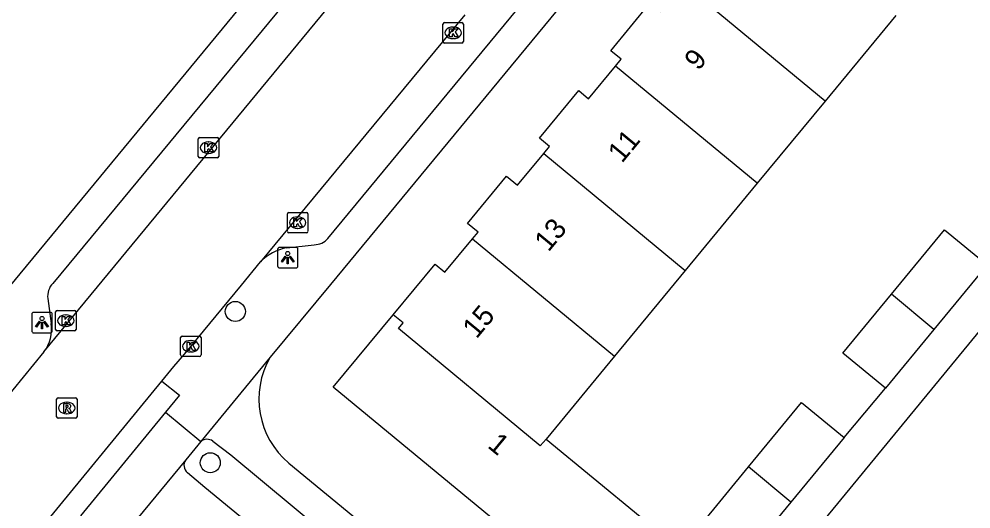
# Model space of a CAD drawing. Extents: x 162074 to 163034, y 381824 to 382557.
# Drawn here: x 162350.3 to 162396.77, y 382141.86 to 382165.78 of the extents above; entities that cross this region are included whole.
import ezdxf

# ---------------------------------------------------------------- set-up
doc = ezdxf.new("R2010")
doc.units = 0
for name, color, linetype in [('IMGEO_Boom', 7, 'Continuous'), ('IMGEO_Kolk', 7, 'Continuous'), ('IMGEO_Lichtpunt', 7, 'Continuous'), ('IMGEO_Pand', 7, 'Continuous'), ('IMGEO_Pand_nummerreeks', 7, 'Continuous'), ('IMGEO_Rijbaan_lokaal_open', 7, 'Continuous'), ('IMGEO_Rioolput', 7, 'Continuous'), ('IMGEO_Voetpad_open', 7, 'Continuous')]:
    doc.layers.add(name, color=color, linetype=linetype)

msp = doc.modelspace()

# ---------------------------------------------------------------- linework, layer by layer
at = {"layer": 'IMGEO_Boom'}
for centre in [(162360.862, 382151.5), (162359.64, 382144.113)]:
    msp.add_circle(centre, 0.489, dxfattribs=at)
at = {"layer": 'IMGEO_Kolk'}
for p, q in [((162370.994, 382164.68), (162370.994, 382165.532)), ((162371.069, 382165.606), (162371.921, 382165.606)), ((162371.482, 382165.386), (162371.507, 382165.386)), ((162371.995, 382165.532), (162371.995, 382164.68)), ((162371.921, 382164.606), (162371.069, 382164.606)), ((162371.505, 382164.826), (162371.48, 382164.826)), ((162359.052, 382159.072), (162359.052, 382159.924)), ((162359.127, 382159.998), (162359.979, 382159.998)), ((162359.54, 382159.778), (162359.565, 382159.778)), ((162360.053, 382159.924), (162360.053, 382159.072)), ((162359.979, 382158.998), (162359.127, 382158.998)), ((162359.563, 382159.218), (162359.538, 382159.218)), ((162363.403, 382155.413), (162363.403, 382156.265)), ((162363.478, 382156.339), (162364.33, 382156.339)), ((162363.891, 382156.119), (162363.916, 382156.119)), ((162364.404, 382156.265), (162364.404, 382155.413)), ((162364.33, 382155.339), (162363.478, 382155.339)), ((162363.914, 382155.559), (162363.889, 382155.559)), ((162352.088, 382150.625), (162352.088, 382151.477)), ((162352.163, 382151.551), (162353.015, 382151.551)), ((162353.089, 382151.477), (162353.089, 382150.625)), ((162352.576, 382151.331), (162352.601, 382151.331)), ((162353.015, 382150.551), (162352.163, 382150.551)), ((162352.599, 382150.771), (162352.574, 382150.771)), ((162358.188, 382149.375), (162358.188, 382150.227)), ((162358.263, 382150.301), (162359.115, 382150.301)), ((162358.676, 382150.081), (162358.701, 382150.081)), ((162359.189, 382150.227), (162359.189, 382149.375)), ((162359.115, 382149.301), (162358.263, 382149.301)), ((162358.699, 382149.521), (162358.674, 382149.521))]:
    msp.add_line(p, q, dxfattribs=at)
for points in [[(162370.994, 382164.68), (162370.994, 382165.532)], [(162371.069, 382165.606), (162371.921, 382165.606)], [(162371.995, 382165.532), (162371.995, 382164.68)], [(162371.315, 382165.306), (162371.438, 382165.306), (162371.438, 382165.155), (162371.568, 382165.306), (162371.732, 382165.306), (162371.586, 382165.155), (162371.739, 382164.906), (162371.587, 382164.906), (162371.502, 382165.07), (162371.438, 382165.003), (162371.438, 382164.906), (162371.315, 382164.906), (162371.315, 382165.306)], [(162371.921, 382164.606), (162371.069, 382164.606)], [(162359.052, 382159.072), (162359.052, 382159.924)], [(162359.127, 382159.998), (162359.979, 382159.998)], [(162360.053, 382159.924), (162360.053, 382159.072)], [(162359.373, 382159.698), (162359.496, 382159.698), (162359.496, 382159.547), (162359.626, 382159.698), (162359.79, 382159.698), (162359.644, 382159.547), (162359.797, 382159.298), (162359.645, 382159.298), (162359.56, 382159.462), (162359.496, 382159.395), (162359.496, 382159.298), (162359.373, 382159.298), (162359.373, 382159.698)], [(162359.979, 382158.998), (162359.127, 382158.998)], [(162363.403, 382155.413), (162363.403, 382156.265)], [(162363.478, 382156.339), (162364.33, 382156.339)], [(162364.404, 382156.265), (162364.404, 382155.413)], [(162363.724, 382156.039), (162363.847, 382156.039), (162363.847, 382155.888), (162363.977, 382156.039), (162364.141, 382156.039), (162363.995, 382155.888), (162364.148, 382155.639), (162363.996, 382155.639), (162363.911, 382155.803), (162363.847, 382155.736), (162363.847, 382155.639), (162363.724, 382155.639), (162363.724, 382156.039)], [(162364.33, 382155.339), (162363.478, 382155.339)], [(162352.088, 382150.625), (162352.088, 382151.477)], [(162352.163, 382151.551), (162353.015, 382151.551)], [(162353.089, 382151.477), (162353.089, 382150.625)], [(162352.409, 382151.251), (162352.532, 382151.251), (162352.532, 382151.1), (162352.662, 382151.251), (162352.826, 382151.251), (162352.68, 382151.1), (162352.833, 382150.851), (162352.681, 382150.851), (162352.596, 382151.015), (162352.532, 382150.948), (162352.532, 382150.851), (162352.409, 382150.851), (162352.409, 382151.251)], [(162353.015, 382150.551), (162352.163, 382150.551)], [(162358.188, 382149.375), (162358.188, 382150.227)], [(162358.263, 382150.301), (162359.115, 382150.301)], [(162359.189, 382150.227), (162359.189, 382149.375)], [(162358.509, 382150.001), (162358.632, 382150.001), (162358.632, 382149.85), (162358.762, 382150.001), (162358.926, 382150.001), (162358.78, 382149.85), (162358.933, 382149.601), (162358.781, 382149.601), (162358.696, 382149.765), (162358.632, 382149.698), (162358.632, 382149.601), (162358.509, 382149.601), (162358.509, 382150.001)], [(162359.115, 382149.301), (162358.263, 382149.301)]]:
    msp.add_lwpolyline(points, dxfattribs=at)
for centre, start, end in [((162371.071, 382165.53), 91.552, 178.448), ((162371.071, 382165.53), 91.552, 178.448), ((162371.919, 382165.53), 1.552, 88.448), ((162371.919, 382165.53), 1.552, 88.448), ((162371.071, 382164.682), 181.552, 268.448), ((162371.071, 382164.682), 181.552, 268.448), ((162371.919, 382164.682), 271.552, 358.448), ((162371.919, 382164.682), 271.552, 358.448), ((162359.129, 382159.922), 91.552, 178.448), ((162359.129, 382159.922), 91.552, 178.448), ((162359.977, 382159.922), 1.552, 88.448), ((162359.977, 382159.922), 1.552, 88.448), ((162359.129, 382159.074), 181.552, 268.448), ((162359.129, 382159.074), 181.552, 268.448), ((162359.977, 382159.074), 271.552, 358.448), ((162359.977, 382159.074), 271.552, 358.448), ((162363.48, 382156.263), 91.552, 178.448), ((162363.48, 382156.263), 91.552, 178.448), ((162364.328, 382156.263), 1.552, 88.448), ((162364.328, 382156.263), 1.552, 88.448), ((162363.48, 382155.415), 181.552, 268.448), ((162363.48, 382155.415), 181.552, 268.448), ((162364.328, 382155.415), 271.552, 358.448), ((162364.328, 382155.415), 271.552, 358.448), ((162352.165, 382151.475), 91.552, 178.448), ((162352.165, 382151.475), 91.552, 178.448), ((162353.013, 382151.475), 1.552, 88.448), ((162353.013, 382151.475), 1.552, 88.448), ((162352.165, 382150.627), 181.552, 268.448), ((162352.165, 382150.627), 181.552, 268.448), ((162353.013, 382150.627), 271.552, 358.448), ((162353.013, 382150.627), 271.552, 358.448), ((162358.265, 382150.225), 91.552, 178.448), ((162358.265, 382150.225), 91.552, 178.448), ((162359.113, 382150.225), 1.552, 88.448), ((162359.113, 382150.225), 1.552, 88.448), ((162358.265, 382149.377), 181.552, 268.448), ((162358.265, 382149.377), 181.552, 268.448), ((162359.113, 382149.377), 271.552, 358.448), ((162359.113, 382149.377), 271.552, 358.448)]:
    msp.add_arc(centre, 0.0765, start, end, dxfattribs=at)
for centre, major_axis, ratio, start_param, end_param in [((162371.481, 382165.106), (-0.387, 0.002), 0.722429, 4.712389, 7.853982), ((162371.506, 382165.106), (-0.39, 0.002), 0.717154, 1.570796, 4.712389), ((162359.539, 382159.498), (-0.387, 0.002), 0.722429, 4.712389, 7.853982), ((162359.564, 382159.498), (-0.39, 0.002), 0.717154, 1.570796, 4.712389), ((162363.89, 382155.839), (-0.387, 0.002), 0.722429, 4.712389, 7.853982), ((162363.915, 382155.839), (-0.39, 0.002), 0.717154, 1.570796, 4.712389), ((162352.575, 382151.051), (-0.387, 0.002), 0.722429, 4.712389, 7.853982), ((162352.6, 382151.051), (-0.39, 0.002), 0.717154, 1.570796, 4.712389), ((162358.675, 382149.801), (-0.387, 0.002), 0.722429, 4.712389, 7.853982), ((162358.7, 382149.801), (-0.39, 0.002), 0.717154, 1.570796, 4.712389)]:
    msp.add_ellipse(centre, major_axis=major_axis, ratio=ratio, start_param=start_param, end_param=end_param, dxfattribs=at)
at = {"layer": 'IMGEO_Lichtpunt'}
for p, q in [((162362.922, 382154.531), (162362.922, 382153.724)), ((162362.922, 382154.531), (162362.922, 382153.724)), ((162363.824, 382154.626), (162363.016, 382154.626)), ((162363.824, 382154.626), (162363.016, 382154.626)), ((162363.918, 382153.724), (162363.918, 382154.531)), ((162363.918, 382153.724), (162363.918, 382154.531)), ((162363.016, 382153.63), (162363.824, 382153.63)), ((162363.016, 382153.63), (162363.824, 382153.63)), ((162351.83, 382151.454), (162351.022, 382151.454)), ((162351.83, 382151.454), (162351.022, 382151.454)), ((162350.928, 382151.359), (162350.928, 382150.552)), ((162350.928, 382151.359), (162350.928, 382150.552)), ((162351.924, 382150.552), (162351.924, 382151.359)), ((162351.924, 382150.552), (162351.924, 382151.359)), ((162351.022, 382150.458), (162351.83, 382150.458)), ((162351.022, 382150.458), (162351.83, 382150.458))]:
    msp.add_line(p, q, dxfattribs=at)
for points in [[(162363.296, 382154.195), (162363.335, 382154.167), (162363.147, 382153.905), (162363.109, 382153.932), (162363.296, 382154.195)], [(162363.398, 382154.147), (162363.445, 382154.147), (162363.445, 382153.825), (162363.398, 382153.825), (162363.398, 382154.147)], [(162363.508, 382154.167), (162363.546, 382154.194), (162363.733, 382153.932), (162363.694, 382153.904), (162363.508, 382154.167)], [(162351.302, 382151.023), (162351.341, 382150.995), (162351.153, 382150.733), (162351.115, 382150.76), (162351.302, 382151.023)], [(162351.404, 382150.975), (162351.451, 382150.975), (162351.451, 382150.653), (162351.404, 382150.653), (162351.404, 382150.975)], [(162351.514, 382150.995), (162351.552, 382151.022), (162351.739, 382150.76), (162351.7, 382150.732), (162351.514, 382150.995)]]:
    msp.add_lwpolyline(points, dxfattribs=at)
for centre in [(162363.421, 382154.329), (162351.427, 382151.157)]:
    msp.add_circle(centre, 0.0994, dxfattribs=at)
for centre, start, end in [((162363.016, 382154.531), 90, 180), ((162363.016, 382154.531), 90, 180), ((162363.824, 382154.531), 0, 90), ((162363.824, 382154.531), 0, 90), ((162363.016, 382153.724), 180, 270), ((162363.016, 382153.724), 180, 270), ((162363.824, 382153.724), 270, 0), ((162363.824, 382153.724), 270, 360), ((162351.022, 382151.359), 90, 180), ((162351.022, 382151.359), 90, 180), ((162351.83, 382151.359), 0, 90), ((162351.83, 382151.359), 0, 90), ((162351.022, 382150.552), 180, 270), ((162351.022, 382150.552), 180, 270), ((162351.83, 382150.552), 270, 0), ((162351.83, 382150.552), 270, 360)]:
    msp.add_arc(centre, 0.0946, start, end, dxfattribs=at)
at = {"layer": 'IMGEO_Pand'}
for points in [[(162379.422, 382163.483), (162379.695, 382163.814), (162379.185, 382164.234), (162381.114, 382166.571), (162381.625, 382166.15), (162382.733, 382167.493)], [(162389.648, 382161.773), (162382.733, 382167.493)], [(162393.096, 382165.953), (162389.648, 382161.773)], [(162375.917, 382159.213), (162376.204, 382159.561), (162375.711, 382159.968), (162377.624, 382162.287), (162378.107, 382161.889), (162379.422, 382163.483)], [(162386.338, 382157.761), (162379.422, 382163.483)], [(162389.648, 382161.773), (162386.338, 382157.761)], [(162372.445, 382155.049), (162372.709, 382155.369), (162372.192, 382155.795), (162374.101, 382158.109), (162374.64, 382157.665), (162375.917, 382159.213)], [(162375.917, 382159.213), (162382.823, 382153.5)], [(162386.338, 382157.761), (162382.823, 382153.5)], [(162392.89, 382152.34), (162395.48, 382155.485), (162397.554, 382153.777)], [(162368.566, 382151.337), (162370.609, 382153.813), (162371.094, 382153.413), (162372.445, 382155.049)], [(162372.445, 382155.049), (162379.373, 382149.317)], [(162397.554, 382153.777), (162394.961, 382150.627)], [(162382.823, 382153.5), (162379.373, 382149.317)], [(162392.595, 382147.754), (162390.521, 382149.462), (162392.89, 382152.34)], [(162394.961, 382150.627), (162392.89, 382152.34)], [(162376.035, 382145.271), (162380.615, 382141.493), (162377.647, 382137.895), (162365.645, 382147.796), (162368.566, 382151.337)], [(162376.035, 382145.271), (162375.737, 382144.939), (162368.82, 382150.661), (162369.049, 382150.938), (162368.566, 382151.337)], [(162394.961, 382150.627), (162392.595, 382147.754)], [(162379.373, 382149.317), (162376.035, 382145.271)], [(162385.913, 382143.906), (162388.503, 382147.051), (162390.577, 382145.343)], [(162390.577, 382145.343), (162387.984, 382142.193)], [(162385.618, 382139.32), (162383.544, 382141.028), (162385.913, 382143.906)], [(162387.984, 382142.193), (162385.913, 382143.906)], [(162387.984, 382142.193), (162385.618, 382139.32)]]:
    msp.add_lwpolyline(points, dxfattribs=at)
at = {"layer": 'IMGEO_Rijbaan_lokaal_open'}
for points in [[(162351.516, 382149.53), (162367.919, 382169.414)], [(162372.067, 382165.977), (162362.082, 382153.919)], [(162357.27, 382148.101), (162357.867, 382148.812), (162358.381, 382149.422), (162361.17, 382152.783), (162362.082, 382153.919)], [(162351.516, 382149.53), (162349.496, 382147.059)], [(162351.1, 382140.57), (162357.27, 382148.101)], [(162358.441, 382144.256), (162355.745, 382140.984)], [(162374.57, 382130.393), (162373.697, 382131.117), (162359.38, 382142.904), (162358.519, 382143.628)]]:
    msp.add_lwpolyline(points, dxfattribs=at)
msp.add_arc((162358.827, 382143.985), 0.472, 144.9328, 229.2274, dxfattribs=at)
at = {"layer": 'IMGEO_Rioolput'}
for p, q in [((162352.209, 382147.285), (162353.061, 382147.285)), ((162352.134, 382146.359), (162352.134, 382147.211)), ((162352.622, 382147.065), (162352.647, 382147.065)), ((162353.135, 382147.211), (162353.135, 382146.359)), ((162352.645, 382146.505), (162352.62, 382146.505)), ((162353.061, 382146.285), (162352.209, 382146.285))]:
    msp.add_line(p, q, dxfattribs=at)
for points in [[(162352.209, 382147.285), (162353.061, 382147.285)], [(162352.134, 382146.359), (162352.134, 382147.211)], [(162352.723, 382146.983), (162352.471, 382146.985), (162352.471, 382146.585)], [(162352.649, 382146.904), (162352.595, 382146.904), (162352.595, 382146.823)], [(162352.595, 382146.823), (162352.647, 382146.823)], [(162353.135, 382147.211), (162353.135, 382146.359)], [(162352.471, 382146.585), (162352.595, 382146.585), (162352.595, 382146.747), (162352.606, 382146.747)], [(162352.653, 382146.718), (162352.724, 382146.585), (162352.864, 382146.585), (162352.799, 382146.711)], [(162353.061, 382146.285), (162352.209, 382146.285)]]:
    msp.add_lwpolyline(points, dxfattribs=at)
for centre, radius, start, end in [((162352.211, 382147.209), 0.0765, 91.552, 178.448), ((162352.211, 382147.209), 0.0765, 91.552, 178.448), ((162353.059, 382147.209), 0.0765, 1.552, 88.448), ((162353.059, 382147.209), 0.0765, 1.552, 88.448), ((162352.631, 382147.012), 0.19, 274.7715, 282.9687), ((162352.655, 382146.808), 0.0964, 77.0061, 93.1865), ((162352.669, 382146.865), 0.0378, 276.6634, 79.6772), ((162352.722, 382146.873), 0.109, 350.3612, 89.416), ((162352.72, 382146.873), 0.112, 277.5842, 350.9817), ((162352.211, 382146.361), 0.0765, 181.552, 268.448), ((162352.211, 382146.361), 0.0765, 181.552, 268.448), ((162352.605, 382146.694), 0.0533, 26.0293, 88.6989), ((162352.704, 382146.658), 0.108, 29.5134, 73.7905), ((162353.059, 382146.361), 0.0765, 271.552, 358.448), ((162353.059, 382146.361), 0.0765, 271.552, 358.448)]:
    msp.add_arc(centre, radius, start, end, dxfattribs=at)
for centre, major_axis, ratio, start_param, end_param in [((162352.621, 382146.785), (-0.387, 0.002), 0.722429, 4.712389, 7.853982), ((162352.646, 382146.785), (-0.39, 0.002), 0.717154, 1.570796, 4.712389)]:
    msp.add_ellipse(centre, major_axis=major_axis, ratio=ratio, start_param=start_param, end_param=end_param, dxfattribs=at)
at = {"layer": 'IMGEO_Voetpad_open'}
for points in [[(162397.464, 382191.526), (162365.499, 382152.814), (162362.554, 382149.261)], [(162345.338, 382147.264), (162373.579, 382181.474)], [(162365.377, 382155.062), (162381.538, 382174.635)], [(162365.916, 382169.76), (162351.948, 382152.873)], [(162363.377, 382154.612), (162364.716, 382154.755)], [(162351.704, 382152.136), (162351.878, 382150.913)], [(162389.437, 382141.114), (162397.649, 382151.094), (162465.734, 382094.868), (162457.546, 382084.897)], [(162362.554, 382149.261), (162359.183, 382145.157)], [(162357.27, 382148.101), (162358.143, 382147.418), (162357.456, 382146.581)], [(162390.577, 382145.343), (162392.595, 382147.754)], [(162357.456, 382146.581), (162353.304, 382141.519)], [(162357.456, 382146.581), (162359.183, 382145.157)], [(162359.183, 382145.157), (162358.441, 382144.256)], [(162359.759, 382145.167), (162360.647, 382144.494), (162374.351, 382133.092), (162374.891, 382132.643), (162375.795, 382131.963)], [(162363.474, 382144.097), (162379.006, 382131.297)]]:
    msp.add_lwpolyline(points, dxfattribs=at)
for centre, radius, start, end in [((162364.698, 382155.659), 0.904, 271.1333, 318.6915), ((162363.843, 382152.185), 2.472, 100.8685, 135.4371), ((162352.659, 382152.229), 0.959, 137.8078, 185.5557), ((162350.074, 382150.646), 1.824, 322.259, 8.4048), ((162366.095, 382147.228), 4.083, 150.1338, 230.0695), ((162359.477, 382144.788), 0.472, 53.4142, 128.5751)]:
    msp.add_arc(centre, radius, start, end, dxfattribs=at)

# ---------------------------------------------------------------- texts
at = {"layer": 'IMGEO_Pand_nummerreeks'}
for s, rotation, p in [('9', 50.4074, (162383.463, 382163.217)), ('11', 50.4074, (162379.731, 382158.705)), ('13', 50.4074, (162376.147, 382154.371)), ('15', 50.4074, (162372.635, 382150.126)), ('1', 320.4792, (162373.125, 382144.892))]:
    msp.add_text(s, height=1, rotation=rotation, dxfattribs=at).set_placement(p)

doc.saveas('drawing.dxf')
